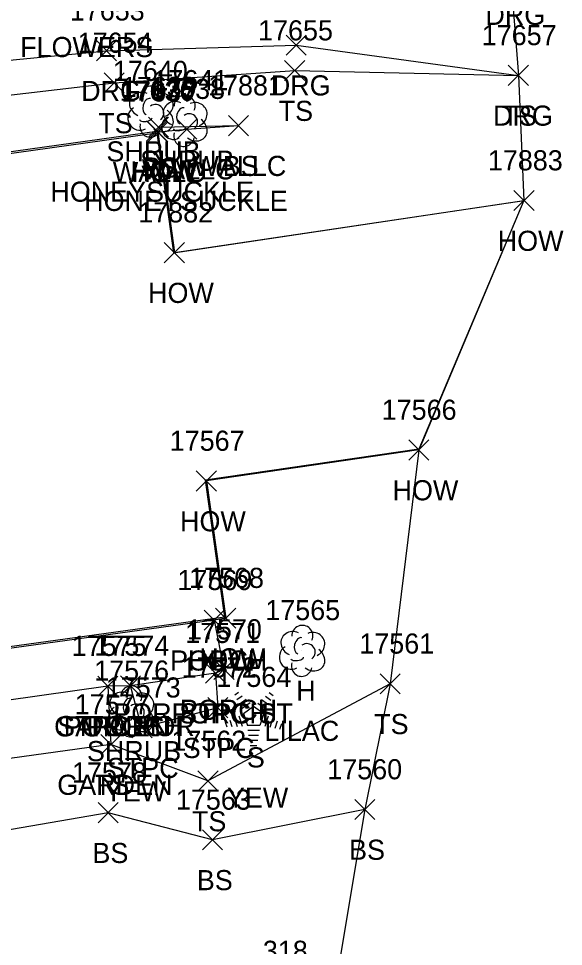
# Model space of a CAD drawing. Extents: x 1439173 to 1457902, y 641926 to 659889.
# Drawn here: x 1445801.1 to 1445855.2, y 657607.9 to 657700.1 of the extents above; entities that cross this region are included whole.
import ezdxf

# ---------------------------------------------------------------- set-up
doc = ezdxf.new("R2010")
doc.units = 0
for name, color, linetype in [('C_I', 7, 'Continuous'), ('L_A', 7, 'Continuous'), ('L_C', 7, 'Continuous'), ('L_I', 7, 'Continuous'), ('L_TIC', 7, 'Continuous'), ('LAPB', 7, 'Continuous'), ('LBC', 7, 'Continuous'), ('LBF', 7, 'Continuous'), ('LELB', 7, 'Continuous'), ('Level 5', 7, 'Continuous'), ('LSH', 7, 'Continuous'), ('LSOGP', 7, 'Continuous'), ('LTC', 7, 'Continuous'), ('LTD', 7, 'Continuous'), ('LW', 7, 'Continuous'), ('R_A', 7, 'Continuous'), ('R_C', 7, 'Continuous'), ('R_I', 7, 'Continuous'), ('R_TIC', 7, 'Continuous'), ('RDG', 7, 'Continuous')]:
    doc.layers.add(name, color=color, linetype=linetype)

msp = doc.modelspace()

# ---------------------------------------------------------------- linework, layer by layer
at = {"layer": 'L_TIC'}
for points in [[(1445827.52, 657693.921), (1445829.52, 657695.921)], [(1445829.52, 657693.921), (1445827.52, 657695.921)], [(1445849.732, 657693.446), (1445851.732, 657695.446)], [(1445851.732, 657693.446), (1445849.732, 657695.446)], [(1445809.599, 657692.696), (1445811.599, 657694.696)], [(1445811.599, 657692.696), (1445809.599, 657694.696)], [(1445813.811, 657687.918), (1445815.811, 657689.918)], [(1445815.811, 657687.918), (1445813.811, 657689.918)], [(1445813.923, 657687.842), (1445815.923, 657689.842)], [(1445815.923, 657687.842), (1445813.923, 657689.842)], [(1445813.923, 657687.842), (1445815.923, 657689.842)], [(1445815.923, 657687.842), (1445813.923, 657689.842)], [(1445813.996, 657688.292), (1445815.996, 657690.292)], [(1445815.996, 657688.292), (1445813.996, 657690.292)], [(1445816.803, 657688.106), (1445818.803, 657690.106)], [(1445818.803, 657688.106), (1445816.803, 657690.106)], [(1445821.935, 657688.451), (1445823.935, 657690.451)], [(1445823.935, 657688.451), (1445821.935, 657690.451)], [(1445821.935, 657688.451), (1445823.935, 657690.451)], [(1445823.935, 657688.451), (1445821.935, 657690.451)], [(1445850.293, 657681.007), (1445852.293, 657683.007)], [(1445852.293, 657681.007), (1445850.293, 657683.007)], [(1445815.569, 657675.835), (1445817.569, 657677.835)], [(1445817.569, 657675.835), (1445815.569, 657677.835)], [(1445839.851, 657656.222), (1445841.851, 657658.222)], [(1445841.851, 657656.222), (1445839.851, 657658.222)], [(1445818.745, 657653.142), (1445820.745, 657655.142)], [(1445820.745, 657653.142), (1445818.745, 657655.142)], [(1445819.52, 657639.303), (1445821.52, 657641.303)], [(1445821.52, 657639.303), (1445819.52, 657641.303)], [(1445819.52, 657639.303), (1445821.52, 657641.303)], [(1445821.52, 657639.303), (1445819.52, 657641.303)], [(1445820.665, 657639.515), (1445822.665, 657641.515)], [(1445822.665, 657639.515), (1445820.665, 657641.515)], [(1445820.497, 657634.404), (1445822.497, 657636.404)], [(1445822.497, 657634.404), (1445820.497, 657636.404)], [(1445819.668, 657634.045), (1445821.668, 657636.045)], [(1445821.668, 657634.045), (1445819.668, 657636.045)], [(1445819.668, 657634.045), (1445821.668, 657636.045)], [(1445821.668, 657634.045), (1445819.668, 657636.045)], [(1445808.959, 657632.756), (1445810.959, 657634.756)], [(1445810.959, 657632.756), (1445808.959, 657634.756)], [(1445808.959, 657632.756), (1445810.959, 657634.756)], [(1445810.959, 657632.756), (1445808.959, 657634.756)], [(1445811.217, 657632.786), (1445813.217, 657634.786)], [(1445813.217, 657632.786), (1445811.217, 657634.786)], [(1445811.217, 657632.786), (1445813.217, 657634.786)], [(1445813.217, 657632.786), (1445811.217, 657634.786)], [(1445837.003, 657632.988), (1445839.003, 657634.988)], [(1445839.003, 657632.988), (1445837.003, 657634.988)], [(1445819.884, 657630.611), (1445821.884, 657632.611)], [(1445821.884, 657630.611), (1445819.884, 657632.611)], [(1445812.349, 657628.624), (1445814.349, 657630.624)], [(1445814.349, 657628.624), (1445812.349, 657630.624)], [(1445809.269, 657626.954), (1445811.269, 657628.954)], [(1445811.269, 657626.954), (1445809.269, 657628.954)], [(1445809.269, 657626.954), (1445811.269, 657628.954)], [(1445811.269, 657626.954), (1445809.269, 657628.954)], [(1445818.903, 657623.331), (1445820.903, 657625.331)], [(1445820.903, 657623.331), (1445818.903, 657625.331)], [(1445834.475, 657620.498), (1445836.475, 657622.498)], [(1445836.475, 657620.498), (1445834.475, 657622.498)], [(1445808.989, 657620.179), (1445810.989, 657622.179)], [(1445810.989, 657620.179), (1445808.989, 657622.179)], [(1445819.358, 657617.48), (1445821.358, 657619.48)], [(1445821.358, 657617.48), (1445819.358, 657619.48)]]:
    msp.add_lwpolyline(points, dxfattribs=at)
at = {"layer": 'LAPB'}
msp.add_lwpolyline([(1445809.959, 657633.756), (1445810.269, 657627.954), (1445790.385, 657625.21), (1445788.323, 657630.58), (1445792.85, 657631.338)], dxfattribs=at)
at = {"layer": 'LBC'}
msp.add_lwpolyline([(1445840.851, 657657.222), (1445819.745, 657654.142), (1445821.665, 657640.515), (1445820.52, 657640.303), (1445792.255, 657636.397), (1445791.097, 657636.303), (1445788.311, 657655.198), (1445786.87, 657665.561), (1445784.26, 657684.565), (1445793.69, 657685.97), (1445814.811, 657688.918), (1445814.923, 657688.842), (1445816.569, 657676.835), (1445851.293, 657682.007)], dxfattribs=at)
at = {"layer": 'LBF'}
for points in [[(1445820.52, 657640.303), (1445821.497, 657635.404), (1445820.668, 657635.045), (1445812.217, 657633.786), (1445809.959, 657633.756), (1445792.85, 657631.338), (1445792.255, 657636.397)], [(1445820.668, 657635.045), (1445820.884, 657631.611), (1445813.349, 657629.624), (1445812.217, 657633.786)]]:
    msp.add_lwpolyline(points, dxfattribs=at)
at = {"layer": 'LELB'}
for points in [[(1445793.018, 657691.639), (1445810.599, 657693.696), (1445828.52, 657694.921), (1445850.732, 657694.446)], [(1445814.996, 657689.292), (1445822.935, 657689.451)], [(1445838.003, 657633.988), (1445819.903, 657624.331), (1445810.269, 657627.954), (1445790.385, 657625.21), (1445782.518, 657625.48)], [(1445835.475, 657621.498), (1445820.358, 657618.48), (1445809.989, 657621.179), (1445787.878, 657617.354)]]:
    msp.add_lwpolyline(points, dxfattribs=at)
at = {"layer": 'Level 5'}
for p, q in [((1445784.367, 657684.478), (1445814.841, 657688.726)), ((1445814.841, 657688.726), (1445816.47, 657676.806)), ((1445816.47, 657676.806), (1445851.286, 657682.002)), ((1445851.286, 657682.002), (1445840.834, 657657.318)), ((1445840.834, 657657.318), (1445819.631, 657654.226)), ((1445819.631, 657654.226), (1445821.551, 657640.604)), ((1445821.551, 657640.604), (1445791.184, 657636.413))]:
    msp.add_line(p, q, dxfattribs=at)
at = {"layer": 'LSH'}
for p, q in [((1445814.189, 657690.892), (1445814.189, 657690.892)), ((1445814.189, 657690.892), (1445814.189, 657690.892)), ((1445817.549, 657689.975), (1445817.549, 657689.975)), ((1445817.549, 657689.975), (1445817.549, 657689.975)), ((1445812.253, 657631.302), (1445812.253, 657631.302)), ((1445812.253, 657631.302), (1445812.253, 657631.302))]:
    msp.add_line(p, q, dxfattribs=at)
for centre in [(1445814.235, 657692.326), (1445817.596, 657691.409), (1445812.299, 657632.736)]:
    msp.add_arc(centre, 1.047, 335.52715, 180.95627, dxfattribs=at)
for centre, major_axis, ratio, start_param, end_param in [((1445813.397, 657691.558), (1.21, -0.512), 0.895232, 1.570796, 4.712389), ((1445815.23, 657691.475), (-1.141, -0.483), 0.949671, 1.570796, 4.712389), ((1445813.98, 657691.35), (-0.208, -0.792), 0.645439, 3.141593, 6.283185), ((1445814.689, 657690.725), (-0.5, 0.667), 0.989748, 3.141593, 6.283185), ((1445816.757, 657690.641), (1.21, -0.512), 0.895232, 1.570796, 4.712389), ((1445818.59, 657690.558), (-1.141, -0.483), 0.949671, 1.570796, 4.712389), ((1445813.105, 657690.183), (0.584, -1.042), 0.959034, 3.141593, 6.283185), ((1445815.189, 657690.059), (-1.09, 0.792), 0.841452, 1.570796, 4.712389), ((1445817.34, 657690.433), (-0.208, -0.792), 0.645439, 3.141593, 6.283185), ((1445818.049, 657689.808), (-0.5, 0.667), 0.989748, 3.141593, 6.283185), ((1445813.73, 657690.142), (-0.625, -0.083), 0.423636, 0, 3.141593), ((1445816.466, 657689.266), (0.584, -1.042), 0.959034, 3.141593, 6.283185), ((1445818.549, 657689.142), (-1.09, 0.792), 0.841452, 1.570796, 4.712389), ((1445814.189, 657689.392), (0.265, 1.061), 0.942809, 1.570796, 4.712389), ((1445817.091, 657689.225), (-0.625, -0.083), 0.423636, 0, 3.141593), ((1445817.549, 657688.475), (0.265, 1.061), 0.942809, 1.570796, 4.712389), ((1445811.461, 657631.968), (1.21, -0.512), 0.895232, 1.570796, 4.712389), ((1445812.044, 657631.76), (-0.208, -0.792), 0.645439, 3.141593, 6.283185), ((1445813.294, 657631.885), (-1.141, -0.483), 0.949671, 1.570796, 4.712389), ((1445812.753, 657631.135), (-0.5, 0.667), 0.989748, 3.141593, 6.283185), ((1445811.17, 657630.593), (0.584, -1.042), 0.959034, 3.141593, 6.283185), ((1445813.253, 657630.468), (-1.09, 0.792), 0.841452, 1.570796, 4.712389), ((1445812.253, 657629.802), (0.265, 1.061), 0.942809, 1.570796, 4.712389), ((1445811.795, 657630.552), (-0.625, -0.083), 0.423636, 0, 3.141593)]:
    msp.add_ellipse(centre, major_axis=major_axis, ratio=ratio, start_param=start_param, end_param=end_param, dxfattribs=at)
at = {"layer": 'LSOGP'}
msp.add_lwpolyline([(1445849.965, 657704.46), (1445850.732, 657694.442), (1445851.289, 657682.008), (1445840.849, 657657.219), (1445838.001, 657633.987), (1445835.475, 657621.501), (1445829.611, 657586.393), (1445833.796, 657542.918), (1445838.991, 657512.718), (1445839.786, 657482.472), (1445842.514, 657461.339), (1445847.522, 657432.75), (1445838.179, 657430.441), (1445837.391, 657426.486), (1445837.703, 657422.164), (1445833.364, 657412.1)], dxfattribs=at)
at = {"layer": 'LTC'}
for p, q in [((1445822.578, 657632.884), (1445822.933, 657633.142)), ((1445822.788, 657632.419), (1445823.317, 657632.803)), ((1445825.605, 657632.776), (1445826.155, 657632.377)), ((1445825.977, 657633.125), (1445826.396, 657632.82)), ((1445822.997, 657631.953), (1445823.701, 657632.464)), ((1445823.207, 657631.487), (1445824.085, 657632.125)), ((1445823.432, 657631.032), (1445824.443, 657631.767)), ((1445824.443, 657631.767), (1445825.44, 657631.042)), ((1445824.863, 657632.08), (1445825.673, 657631.491)), ((1445825.235, 657632.428), (1445825.914, 657631.934)), ((1445822.977, 657630.813), (1445823.308, 657629.794)), ((1445823.432, 657631.032), (1445823.819, 657629.839)), ((1445825.44, 657631.042), (1445825.049, 657629.839)), ((1445825.878, 657630.771), (1445825.54, 657629.731)), ((1445821.611, 657630.164), (1445821.763, 657629.696)), ((1445822.066, 657630.38), (1445822.278, 657629.729)), ((1445822.522, 657630.597), (1445822.793, 657629.761)), ((1445826.322, 657630.521), (1445826.035, 657629.636)), ((1445826.767, 657630.271), (1445826.53, 657629.541)), ((1445827.211, 657630.02), (1445827.025, 657629.446)), ((1445825.049, 657629.839), (1445823.819, 657629.839)), ((1445825.011, 657629.339), (1445823.866, 657629.339)), ((1445824.927, 657628.839), (1445823.939, 657628.839)), ((1445824.843, 657628.339), (1445824.012, 657628.339)), ((1445824.76, 657627.839), (1445824.085, 657627.839))]:
    msp.add_line(p, q, dxfattribs=at)
at = {"layer": 'LTD'}
msp.add_line((1445829.233, 657637.315), (1445829.233, 657637.315), dxfattribs=at)
msp.add_line((1445829.233, 657637.315), (1445829.233, 657637.315), dxfattribs=at)
msp.add_arc((1445829.28, 657638.749), 1.047, 335.52715, 180.95627, dxfattribs=at)
for centre, major_axis, ratio, start_param, end_param in [((1445828.441, 657637.982), (1.21, -0.512), 0.895232, 1.570796, 4.712389), ((1445830.275, 657637.899), (-1.141, -0.483), 0.949671, 1.570796, 4.712389), ((1445829.025, 657637.774), (-0.208, -0.792), 0.645439, 3.141593, 6.283185), ((1445828.15, 657636.607), (0.584, -1.042), 0.959034, 3.141593, 6.283185), ((1445829.733, 657637.149), (-0.5, 0.667), 0.989748, 3.141593, 6.283185), ((1445830.233, 657636.482), (-1.09, 0.792), 0.841452, 1.570796, 4.712389), ((1445828.775, 657636.565), (-0.625, -0.083), 0.423636, 0, 3.141593), ((1445829.233, 657635.816), (0.265, 1.061), 0.942809, 1.570796, 4.712389)]:
    msp.add_ellipse(centre, major_axis=major_axis, ratio=ratio, start_param=start_param, end_param=end_param, dxfattribs=at)
at = {"layer": 'LW'}
msp.add_lwpolyline([(1445814.923, 657688.842), (1445817.803, 657689.106), (1445822.935, 657689.451)], dxfattribs=at)
at = {"layer": 'R_TIC'}
for points in [[(1445827.657, 657696.451), (1445829.657, 657698.451)], [(1445829.657, 657696.451), (1445827.657, 657698.451)], [(1445808.821, 657695.899), (1445810.821, 657697.899)], [(1445810.821, 657695.899), (1445808.821, 657697.899)], [(1445849.732, 657693.446), (1445851.732, 657695.446)], [(1445851.732, 657693.446), (1445849.732, 657695.446)]]:
    msp.add_lwpolyline(points, dxfattribs=at)
at = {"layer": 'RDG'}
msp.add_lwpolyline([(1445739.599, 657677.316), (1445745.293, 657681.658), (1445750.15, 657686.038), (1445763.008, 657691.31), (1445777.147, 657693.014), (1445789.212, 657694.91), (1445789.159, 657694.89), (1445809.821, 657696.899), (1445828.657, 657697.451), (1445850.732, 657694.446)], dxfattribs=at)

# ---------------------------------------------------------------- texts
at = {"layer": 'C_I'}
msp.add_text('318', height=2, dxfattribs=at).set_placement((1445825.355, 657606.457))
at = {"layer": 'L_A'}
for s, p in [('TS', (1445826.929, 657689.921)), ('TS', (1445809.009, 657688.696)), ('TS', (1445849.141, 657689.446)), ('SHRUB', (1445809.819, 657685.892)), ('SHRUB', (1445813.179, 657684.975)), ('WALLC', (1445813.339, 657684.106)), ('BS', (1445813.437, 657684.292)), ('WALLC', (1445818.471, 657684.451)), ('BS', (1445821.376, 657684.451)), ('WALLC', (1445810.458, 657683.842)), ('HOW', (1445812.197, 657683.918)), ('HOW', (1445812.308, 657683.842)), ('HOW', (1445848.679, 657677.007)), ('HOW', (1445813.955, 657671.835)), ('HOW', (1445838.237, 657652.222)), ('HOW', (1445817.131, 657649.142)), ('PORCH', (1445816.142, 657635.303)), ('HOW', (1445817.906, 657635.303)), ('HOW', (1445819.051, 657635.515)), ('H', (1445828.666, 657632.315)), ('POR STPC ST', (1445810.503, 657630.045)), ('PORCH', (1445816.29, 657630.045)), ('PORCH', (1445817.119, 657630.404)), ('GARDEN', (1445804.628, 657628.756)), ('STPC POR', (1445804.918, 657628.786)), ('PORCH', (1445805.581, 657628.756)), ('PORCH', (1445807.839, 657628.786)), ('TS', (1445836.412, 657628.988)), ('SHRUB', (1445807.883, 657626.302)), ('STPC', (1445817.395, 657626.611)), ('S', (1445823.769, 657625.676)), ('STPC', (1445809.861, 657624.624)), ('GARDEN', (1445804.938, 657622.954)), ('TS', (1445808.678, 657622.954)), ('TS', (1445818.313, 657619.331)), ('BS', (1445808.43, 657616.179)), ('BS', (1445833.916, 657616.498)), ('BS', (1445818.798, 657613.48))]:
    msp.add_text(s, height=2, dxfattribs=at).set_placement(p)
at = {"layer": 'L_C'}
for s, p in [('HONEYSUCKLE', (1445804.252, 657681.892)), ('HONEYSUCKLE', (1445807.612, 657680.975)), ('LILAC', (1445825.509, 657628.315)), ('YEW', (1445809.654, 657622.302)), ('YEW', (1445821.785, 657621.676))]:
    msp.add_text(s, height=2, dxfattribs=at).set_placement(p)
at = {"layer": 'L_I'}
for s, p in [('17655', (1445824.882, 657697.921)), ('17657', (1445847.094, 657697.446)), ('17654', (1445806.961, 657696.696)), ('17640', (1445810.464, 657693.892)), ('17641', (1445814.478, 657692.975)), ('17881', (1445819.912, 657692.451)), ('17881', (1445819.912, 657692.451)), ('17636', (1445811.118, 657691.918)), ('17637', (1445811.285, 657691.842)), ('17637', (1445811.285, 657691.842)), ('17639', (1445811.35, 657692.292)), ('17638', (1445814.166, 657692.106)), ('17883', (1445847.702, 657685.007)), ('17882', (1445812.979, 657679.835)), ('17566', (1445837.158, 657660.222)), ('17567', (1445816.107, 657657.142)), ('17568', (1445818.027, 657643.515)), ('17569', (1445816.874, 657643.303)), ('17569', (1445816.874, 657643.303)), ('17565', (1445825.595, 657640.315)), ('17571', (1445817.645, 657638.045)), ('17571', (1445817.645, 657638.045)), ('17570', (1445817.82, 657638.404)), ('17575', (1445806.368, 657636.756)), ('17575', (1445806.368, 657636.756)), ('17574', (1445808.626, 657636.786)), ('17574', (1445808.626, 657636.786)), ('17561', (1445834.932, 657636.988)), ('17576', (1445808.607, 657634.302)), ('17572', (1445817.293, 657634.611)), ('17564', (1445820.745, 657633.676)), ('17573', (1445809.758, 657632.624)), ('17577', (1445806.678, 657630.954)), ('17577', (1445806.678, 657630.954)), ('17562', (1445816.265, 657627.331)), ('17578', (1445806.398, 657624.179)), ('17560', (1445831.75, 657624.498)), ('17563', (1445816.72, 657621.48))]:
    msp.add_text(s, height=2, dxfattribs=at).set_placement(p)
at = {"layer": 'LTC'}
msp.add_text('.', height=1.037, rotation=270, dxfattribs=at).set_placement((1445824.326, 657630.78))
at = {"layer": 'R_A'}
for p in [(1445847.454, 657699.463), (1445826.146, 657692.451), (1445807.309, 657691.899), (1445848.22, 657689.446)]:
    msp.add_text('DRG', height=2, dxfattribs=at).set_placement(p)
at = {"layer": 'R_C'}
msp.add_text('FLOWERS', height=2, dxfattribs=at).set_placement((1445801.251, 657696.262))
at = {"layer": 'R_I'}
for s, p in [('17653', (1445806.183, 657699.899)), ('17657', (1445847.094, 657697.446))]:
    msp.add_text(s, height=2, dxfattribs=at).set_placement(p)

doc.saveas('drawing.dxf')
